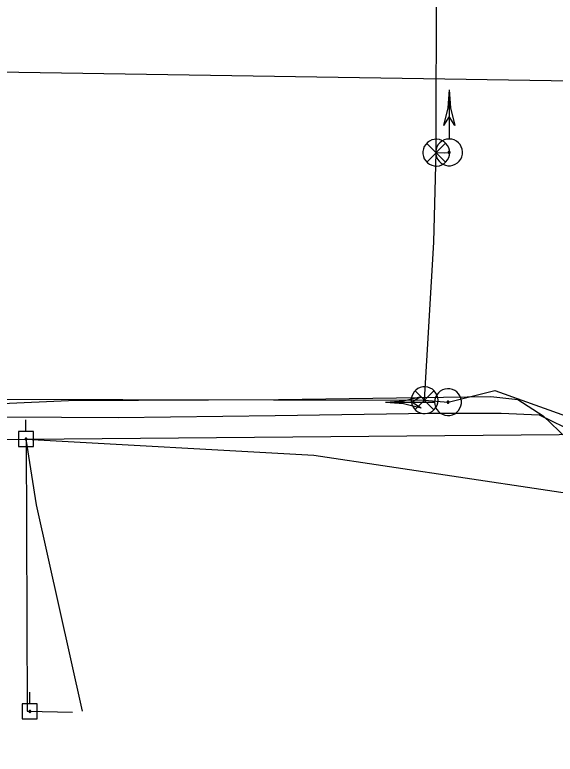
# Model space of a CAD drawing. Extents: x 600849 to 606371, y 330010 to 403088.
# Drawn here: x 601887.5 to 602020.6, y 366004.1 to 366186.3 of the extents above; entities that cross this region are included whole.
import ezdxf

# ---------------------------------------------------------------- set-up
doc = ezdxf.new("R2010")
doc.units = 0
for name, color, linetype in [('E_SIG', 7, 'Continuous'), ('E_UTL_EPowerPole', 7, 'Continuous'), ('E_UTL_FO_UG_MWFN', 7, 'Continuous'), ('E_UTL_Overhead', 7, 'Continuous'), ('E_UTL_SAN_UG', 7, 'Continuous'), ('E_UTL_T_UG', 7, 'Continuous')]:
    doc.layers.add(name, color=color, linetype=linetype)

msp = doc.modelspace()

# ---------------------------------------------------------------- linework, layer by layer
at = {"layer": 'E_SIG'}
for points in [[(601988.43, 366091.32), (601990.72, 366130.23), (601991.29, 366152.3), (601991.35, 366195.96), (601993.99, 366195.92), (601994.72, 366196.07)], [(601994.46, 366167.76), (601994.12, 366163.31), (601993.09, 366158.96)], [(601994.46, 366167.76), (601994.46, 366155.72)], [(601994.46, 366167.76), (601994.81, 366163.31), (601995.84, 366158.96)], [(601994.46, 366161.17), (601993.09, 366158.96)], [(601995.84, 366158.96), (601994.46, 366161.17)], [(601994.59, 366152.3), (601994.53, 366152.92), (601994.35, 366153.52), (601994.06, 366154.08), (601993.67, 366154.58), (601993.2, 366154.99), (601992.66, 366155.3), (601992.06, 366155.5), (601991.44, 366155.59), (601990.82, 366155.56), (601990.21, 366155.42), (601989.64, 366155.16), (601989.12, 366154.79), (601988.69, 366154.34), (601988.35, 366153.81), (601988.12, 366153.23), (601988, 366152.61), (601988, 366151.98), (601988.12, 366151.37), (601988.35, 366150.79), (601988.69, 366150.26), (601989.12, 366149.8), (601989.64, 366149.44), (601990.21, 366149.18), (601990.82, 366149.03), (601991.44, 366149), (601992.06, 366149.09), (601992.66, 366149.3), (601993.2, 366149.61), (601993.67, 366150.02), (601994.06, 366150.51), (601994.35, 366151.07), (601994.53, 366151.67), (601994.59, 366152.3)], [(601993.55, 366154.63), (601988.94, 366149.98)], [(601988.94, 366154.58), (601993.59, 366149.93)], [(601994.46, 366155.66), (601993.84, 366155.6), (601993.24, 366155.43), (601992.68, 366155.14), (601992.19, 366154.75), (601991.77, 366154.28), (601991.46, 366153.74), (601991.26, 366153.14), (601991.17, 366152.52), (601991.2, 366151.89), (601991.34, 366151.29), (601991.6, 366150.71), (601991.97, 366150.2), (601992.42, 366149.77), (601992.95, 366149.43), (601993.53, 366149.2), (601994.15, 366149.08), (601994.78, 366149.08), (601995.39, 366149.2), (601995.97, 366149.43), (601996.5, 366149.77), (601996.96, 366150.2), (601997.32, 366150.71), (601997.58, 366151.29), (601997.73, 366151.89), (601997.76, 366152.52), (601997.67, 366153.14), (601997.46, 366153.74), (601997.15, 366154.28), (601996.74, 366154.75), (601996.25, 366155.14), (601995.69, 366155.43), (601995.09, 366155.6), (601994.46, 366155.66)], [(601991.29, 366152.3), (601993.36, 366152.24), (601994.46, 366152.36)], [(601994.46, 366152.62), (601994.41, 366152.61), (601994.37, 366152.6), (601994.33, 366152.58), (601994.29, 366152.55), (601994.26, 366152.51), (601994.23, 366152.47), (601994.22, 366152.42), (601994.21, 366152.38), (601994.21, 366152.33), (601994.22, 366152.28), (601994.24, 366152.24), (601994.27, 366152.2), (601994.31, 366152.17), (601994.35, 366152.14), (601994.39, 366152.12), (601994.44, 366152.11), (601994.49, 366152.11), (601994.53, 366152.12), (601994.58, 366152.14), (601994.62, 366152.17), (601994.65, 366152.2), (601994.68, 366152.24), (601994.7, 366152.28), (601994.71, 366152.33), (601994.71, 366152.38), (601994.71, 366152.42), (601994.69, 366152.47), (601994.67, 366152.51), (601994.64, 366152.55), (601994.6, 366152.58), (601994.56, 366152.6), (601994.51, 366152.61), (601994.46, 366152.62)], [(601991.73, 366091.32), (601991.67, 366091.94), (601991.49, 366092.54), (601991.2, 366093.1), (601990.81, 366093.6), (601990.34, 366094.01), (601989.8, 366094.32), (601989.2, 366094.53), (601988.58, 366094.61), (601987.96, 366094.58), (601987.35, 366094.44), (601986.78, 366094.18), (601986.26, 366093.81), (601985.83, 366093.36), (601985.49, 366092.83), (601985.26, 366092.25), (601985.14, 366091.63), (601985.14, 366091), (601985.26, 366090.39), (601985.49, 366089.81), (601985.83, 366089.28), (601986.26, 366088.82), (601986.78, 366088.46), (601987.35, 366088.2), (601987.96, 366088.05), (601988.58, 366088.02), (601989.2, 366088.11), (601989.8, 366088.32), (601990.34, 366088.63), (601990.81, 366089.04), (601991.2, 366089.53), (601991.49, 366090.09), (601991.67, 366090.69), (601991.73, 366091.32)], [(601990.9, 366090.85), (601990.96, 366090.23), (601991.13, 366089.63), (601991.42, 366089.07), (601991.81, 366088.58), (601992.28, 366088.17), (601992.83, 366087.85), (601993.42, 366087.65), (601994.04, 366087.56), (601994.67, 366087.59), (601995.28, 366087.73), (601995.85, 366088), (601996.36, 366088.36), (601996.79, 366088.81), (601997.13, 366089.34), (601997.36, 366089.92), (601997.48, 366090.54), (601997.48, 366091.17), (601997.36, 366091.78), (601997.13, 366092.37), (601996.79, 366092.89), (601996.36, 366093.35), (601995.85, 366093.71), (601995.28, 366093.97), (601994.67, 366094.12), (601994.04, 366094.15), (601993.42, 366094.06), (601992.83, 366093.86), (601992.28, 366093.54), (601991.81, 366093.13), (601991.42, 366092.64), (601991.13, 366092.08), (601990.96, 366091.48), (601990.9, 366090.85)], [(601990.69, 366093.65), (601986.08, 366089)], [(601986.08, 366093.61), (601990.73, 366088.95)], [(601988.43, 366091.32), (601994.2, 366090.85), (602005.7, 366093.72), (602028.84, 366085.41), (602036.76, 366051.18)], [(601728.4, 366091.93), (601988.43, 366091.32)], [(601978.8, 366090.85), (601983.25, 366091.2), (601987.6, 366092.23)], [(601978.8, 366090.85), (601990.84, 366090.85)], [(601978.8, 366090.85), (601983.25, 366090.51), (601987.6, 366089.48)], [(601987.6, 366092.23), (601985.4, 366090.85)], [(601985.4, 366090.85), (601987.6, 366089.48)], [(601993.95, 366090.85), (601993.95, 366090.81), (601993.96, 366090.76), (601993.99, 366090.72), (601994.02, 366090.68), (601994.05, 366090.65), (601994.09, 366090.62), (601994.14, 366090.61), (601994.19, 366090.6), (601994.23, 366090.6), (601994.28, 366090.61), (601994.32, 366090.63), (601994.36, 366090.66), (601994.4, 366090.7), (601994.42, 366090.74), (601994.44, 366090.78), (601994.45, 366090.83), (601994.45, 366090.88), (601994.44, 366090.92), (601994.42, 366090.97), (601994.4, 366091.01), (601994.36, 366091.04), (601994.32, 366091.07), (601994.28, 366091.09), (601994.23, 366091.1), (601994.19, 366091.11), (601994.14, 366091.1), (601994.09, 366091.08), (601994.05, 366091.06), (601994.02, 366091.03), (601993.99, 366090.99), (601993.96, 366090.95), (601993.95, 366090.9), (601993.95, 366090.85)]]:
    msp.add_lwpolyline(points, dxfattribs=at)
at = {"layer": 'E_UTL_EPowerPole'}
for points in [[(601890.28, 366083.6), (601890.28, 366086.51)], [(601892.13, 366083.6), (601888.44, 366083.6)], [(601888.44, 366083.6), (601888.44, 366079.91)], [(601892.13, 366079.91), (601892.13, 366083.6)], [(601890.55, 366081.76), (601890.55, 366081.81), (601890.54, 366081.85), (601890.51, 366081.89), (601890.49, 366081.93), (601890.45, 366081.96), (601890.41, 366081.98), (601890.37, 366081.99), (601890.33, 366082), (601890.28, 366082), (601890.24, 366081.99), (601890.2, 366081.97), (601890.16, 366081.94), (601890.13, 366081.91), (601890.1, 366081.87), (601890.09, 366081.83), (601890.08, 366081.78), (601890.08, 366081.74), (601890.09, 366081.69), (601890.1, 366081.65), (601890.13, 366081.61), (601890.16, 366081.58), (601890.2, 366081.56), (601890.24, 366081.54), (601890.28, 366081.53), (601890.33, 366081.52), (601890.37, 366081.53), (601890.41, 366081.54), (601890.45, 366081.57), (601890.49, 366081.6), (601890.51, 366081.63), (601890.54, 366081.67), (601890.55, 366081.72), (601890.55, 366081.76)], [(601888.44, 366079.91), (601892.13, 366079.91)], [(601891.24, 366016.52), (601891.24, 366019.42)], [(601893.08, 366016.52), (601889.39, 366016.52)], [(601889.39, 366016.52), (601889.39, 366012.82)], [(601893.08, 366012.82), (601893.08, 366016.52)], [(601891.51, 366014.67), (601891.5, 366014.72), (601891.49, 366014.76), (601891.47, 366014.8), (601891.44, 366014.84), (601891.41, 366014.87), (601891.37, 366014.89), (601891.33, 366014.9), (601891.28, 366014.91), (601891.24, 366014.91), (601891.19, 366014.9), (601891.15, 366014.88), (601891.11, 366014.85), (601891.08, 366014.82), (601891.06, 366014.78), (601891.04, 366014.74), (601891.03, 366014.7), (601891.03, 366014.65), (601891.04, 366014.61), (601891.06, 366014.56), (601891.08, 366014.53), (601891.11, 366014.49), (601891.15, 366014.47), (601891.19, 366014.45), (601891.24, 366014.44), (601891.28, 366014.43), (601891.33, 366014.44), (601891.37, 366014.46), (601891.41, 366014.48), (601891.44, 366014.51), (601891.47, 366014.54), (601891.49, 366014.58), (601891.5, 366014.63), (601891.51, 366014.67)], [(601889.39, 366012.82), (601893.08, 366012.82)]]:
    msp.add_lwpolyline(points, dxfattribs=at)
at = {"layer": 'E_UTL_FO_UG_MWFN'}
msp.add_lwpolyline([(601630.83, 366088.05), (601695.26, 366088.47), (601737.72, 366088.54), (601780.39, 366088.55), (601820.34, 366087.52), (601861.01, 366088.82), (601871.13, 366087.29), (601912.95, 366087.07), (601951.66, 366087.55), (601989.97, 366088.15), (602007.28, 366088.14), (602016.63, 366087.72), (602022.69, 366084.76), (602028.43, 366079.28), (602031.08, 366072.06), (602031.82, 366056.69), (602032.79, 366023.71), (602031.96, 365991.27), (602030.32, 365959.77), (602030.84, 365929.53), (602028.45, 365917.15)], dxfattribs=at)
at = {"layer": 'E_UTL_Overhead'}
for points in [[(601249.7, 366078.68), (601344.65, 366080.23), (601543.43, 366080.93), (601669.7, 366081.28), (601780.71, 366081.68), (601890.31, 366081.76), (601961.16, 366077.77), (602035.65, 366066.63), (602180.9, 366084.27), (602295.6, 366080.89), (602343.2, 366078.85), (602370.73, 366078.2), (602583.87, 366035.31), (602949.19, 366030.15), (603200.82, 366090.92), (603316.5, 366099.67), (603443.01, 366096.25), (603471.34, 366095.25), (603557.26, 366094.43), (603700.38, 366092.15), (603857.89, 366090.59), (604035.11, 366088.93), (604164.86, 366086.71)], [(601890.31, 366081.76), (602180.9, 366084.27)], [(601904.22, 366014.76), (601892.86, 366065.58), (601890.31, 366081.76)], [(601890.31, 366081.76), (601890.62, 366014.74), (601901.78, 366014.52)]]:
    msp.add_lwpolyline(points, dxfattribs=at)
at = {"layer": 'E_UTL_SAN_UG'}
msp.add_line((601749.15, 366174.31), (602064.67, 366169.37), dxfattribs=at)
at = {"layer": 'E_UTL_T_UG'}
msp.add_lwpolyline([(601622.72, 366080.18), (601675.13, 366077.13), (601732.28, 366080.3), (601797.81, 366077.96), (601830.83, 366076.76), (601834.12, 366078.02), (601838.23, 366080.6), (601844.25, 366085.23), (601865.13, 366088.87), (601884.42, 366090.49), (601900.75, 366091.27), (601952.43, 366091.49), (602004.71, 366092.28), (602011.35, 366091.52), (602017.63, 366087.51), (602023.45, 366081.86), (602028.54, 366074.33), (602033.32, 366066.35), (602035.88, 366061.97), (602039.15, 366058.92), (602051.36, 366058.25), (602055.93, 366059.51), (602057.03, 366063.43)], dxfattribs=at)

doc.saveas('drawing.dxf')
